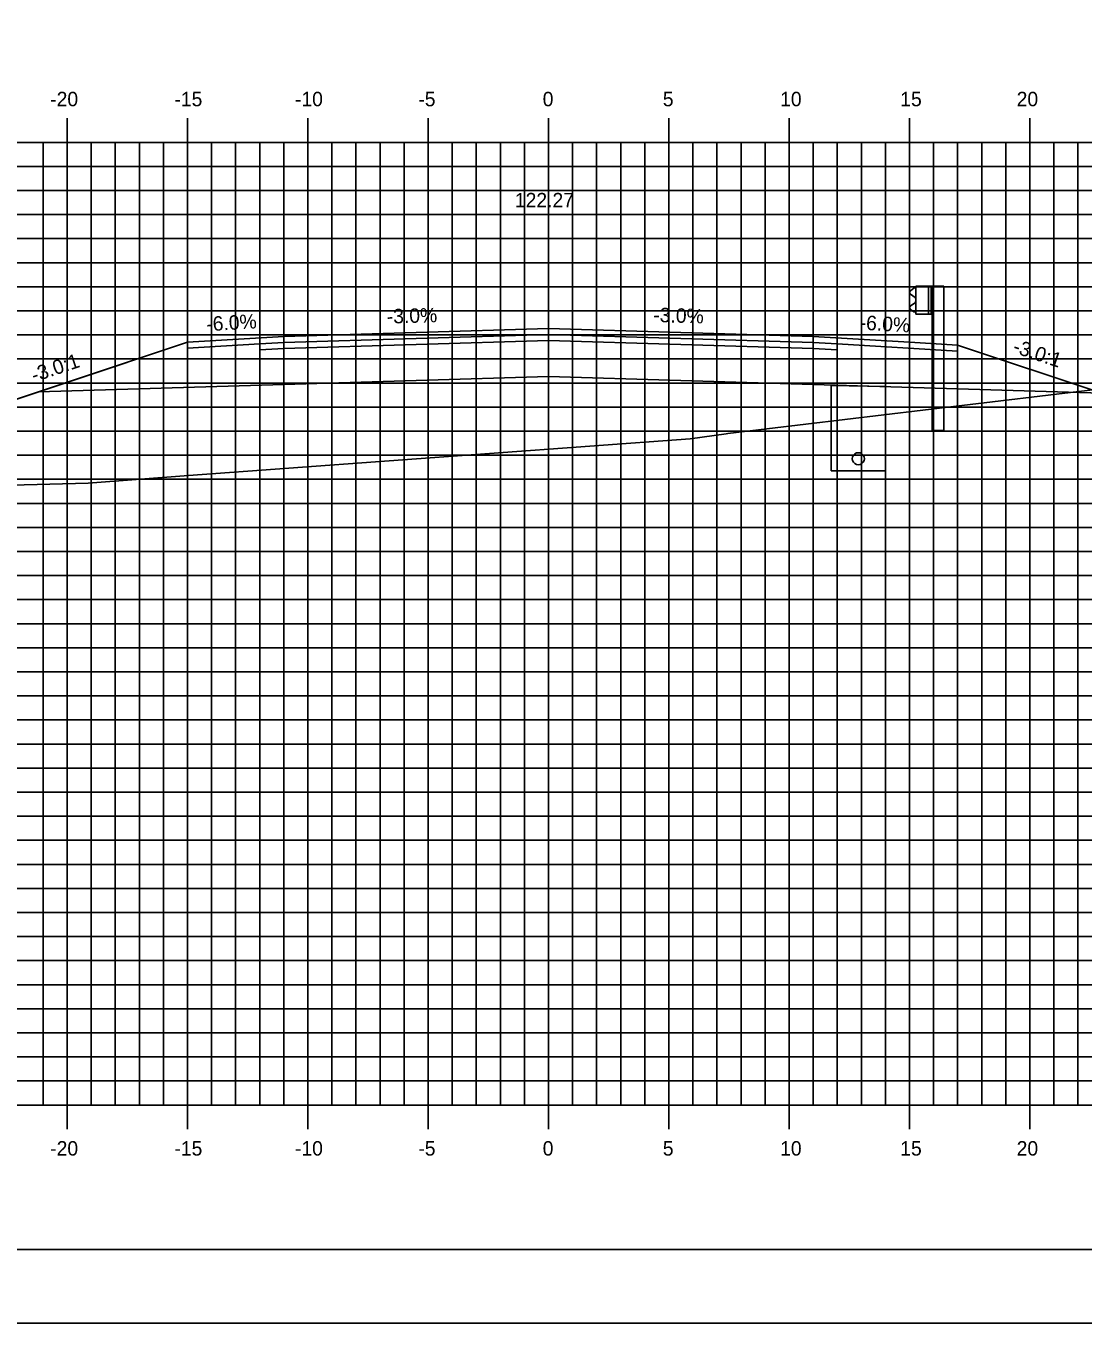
# Model space of a CAD drawing. Extents: x 850598 to 870284, y 366541 to 366651.
# Drawn here: x 853512 to 853555.9, y 366541.2 to 366595.1 of the extents above; entities that cross this region are included whole.
import ezdxf

# ---------------------------------------------------------------- set-up
doc = ezdxf.new("R2010")
doc.units = 0
for name, color, linetype in [('ANNOTATION', 7, 'Continuous'), ('BORDER', 7, 'Continuous'), ('D_Drainage_Underdrain', 7, 'Continuous'), ('D_Drainage_Underdrain_06in', 7, 'Continuous'), ('D_Guardrail_Beam_Rt', 7, 'Continuous'), ('D_Roadway_Centerline', 7, 'Continuous'), ('D_Roadway_Centerline_Text', 7, 'Continuous'), ('D_Roadway_Edge_Shoulder', 7, 'Continuous'), ('D_Roadway_Edge_TW', 7, 'Continuous'), ('D_Roadway_Pavement', 7, 'Continuous'), ('D_Roadway_SlopeLines', 7, 'Continuous'), ('D_Roadway_SubGrade', 7, 'Continuous'), ('H_V ANNOTATION', 7, 'Continuous'), ('MAJOR', 7, 'Continuous'), ('MINOR', 7, 'Continuous'), ('PLOT BOUNDARY', 7, 'Continuous'), ('S_Roadway_Centerline', 7, 'Continuous')]:
    doc.layers.add(name, color=color, linetype=linetype)

msp = doc.modelspace()

# ---------------------------------------------------------------- linework, layer by layer
at = {"layer": 'BORDER'}
msp.add_line((853488.732, 366544.225), (853648.732, 366544.225), dxfattribs=at)
at = {"layer": 'D_Drainage_Underdrain'}
msp.add_lwpolyline([(853547.732, 366580.081), (853547.732, 366576.581), (853545.482, 366576.581), (853545.482, 366580.126)], close=True, dxfattribs=at)
at = {"layer": 'D_Drainage_Underdrain_06in'}
msp.add_lwpolyline([(853546.607, 366577.331), (853546.53, 366577.318), (853546.46, 366577.283), (853546.405, 366577.228), (853546.369, 366577.158), (853546.357, 366577.081), (853546.369, 366577.003), (853546.405, 366576.934), (853546.46, 366576.878), (853546.53, 366576.843), (853546.607, 366576.831), (853546.684, 366576.843), (853546.754, 366576.878), (853546.809, 366576.934), (853546.845, 366577.003), (853546.857, 366577.081), (853546.845, 366577.158), (853546.809, 366577.228), (853546.754, 366577.283), (853546.684, 366577.318)], close=True, dxfattribs=at)
at = {"layer": 'D_Guardrail_Beam_Rt'}
for p, q in [((853548.913, 366584.162), (853548.769, 366584.062)), ((853549.003, 366584.182), (853548.93, 366584.169)), ((853549.003, 366584.256), (853549.69, 366584.256)), ((853549.003, 366583.09), (853549.003, 366584.256)), ((853549.524, 366584.256), (853549.524, 366583.09)), ((853549.628, 366584.256), (853549.628, 366583.09)), ((853549.69, 366584.256), (853550.161, 366584.256)), ((853549.69, 366584.256), (853549.69, 366583.09)), ((853550.161, 366584.256), (853550.161, 366578.256)), ((853548.769, 366583.919), (853548.965, 366583.783)), ((853548.965, 366583.563), (853548.769, 366583.427)), ((853548.998, 366583.719), (853548.998, 366583.628)), ((853548.769, 366583.284), (853548.913, 366583.184)), ((853548.93, 366583.177), (853549.003, 366583.164)), ((853549.69, 366583.09), (853549.003, 366583.09)), ((853549.669, 366578.256), (853549.669, 366583.09)), ((853549.669, 366578.256), (853550.161, 366578.256))]:
    msp.add_line(p, q, dxfattribs=at)
for centre, major_axis, start_param, end_param in [((853548.82, 366583.991), (-0.0877, 0), 5.323254, 7.243116), ((853548.937, 366584.128), (-0.0417, 0), 4.886922, 5.323254), ((853548.919, 366583.719), (0.0789, 0), 0, 0.959931), ((853548.919, 366583.628), (0.0789, 0), 5.323254, 6.283185), ((853548.82, 366583.356), (-0.0877, 0), 5.323254, 7.243116), ((853548.937, 366583.218), (-0.0417, 0), 0.959931, 1.396263)]:
    msp.add_ellipse(centre, major_axis=major_axis, ratio=0.995501, start_param=start_param, end_param=end_param, dxfattribs=at)
at = {"layer": 'D_Roadway_Centerline'}
msp.add_lwpolyline([(853500.815, 366575.951), (853508.732, 366578.59), (853512.534, 366579.857), (853518.732, 366581.923), (853522.732, 366582.163), (853533.732, 366582.493), (853544.732, 366582.163), (853548.732, 366581.923), (853550.732, 366581.803), (853556.732, 366579.803), (853601.891, 366568.225), (853615.432, 366564.754), (853625.294, 366562.225), (853629.294, 366562.225)], dxfattribs=at)
at = {"layer": 'D_Roadway_Edge_Shoulder'}
for points in [[(853522.732, 366582.163), (853518.732, 366581.923), (853518.732, 366581.673), (853521.732, 366581.853), (853522.732, 366581.913)], [(853544.732, 366582.163), (853548.732, 366581.923), (853548.732, 366581.923), (853550.732, 366581.803), (853550.732, 366581.553), (853545.732, 366581.853), (853544.732, 366581.913)]]:
    msp.add_lwpolyline(points, close=True, dxfattribs=at)
at = {"layer": 'D_Roadway_Edge_TW'}
msp.add_lwpolyline([(853522.732, 366581.913), (853522.732, 366582.163), (853533.732, 366582.493), (853544.732, 366582.163), (853544.732, 366581.913), (853533.732, 366582.243)], close=True, dxfattribs=at)
at = {"layer": 'D_Roadway_Pavement'}
for points in [[(853522.732, 366581.913), (853521.732, 366581.853), (853521.732, 366581.603), (853522.732, 366581.663)], [(853522.732, 366581.663), (853522.732, 366581.913), (853533.732, 366582.243), (853544.732, 366581.913), (853544.732, 366581.663), (853533.732, 366581.993)], [(853544.732, 366581.913), (853545.732, 366581.853), (853545.732, 366581.603), (853544.732, 366581.663)]]:
    msp.add_lwpolyline(points, close=True, dxfattribs=at)
at = {"layer": 'D_Roadway_SlopeLines'}
msp.add_lwpolyline([(853522.732, 366582.163), (853518.732, 366581.923), (853508.732, 366578.59)], dxfattribs=at)
at = {"layer": 'D_Roadway_SubGrade'}
for points in [[(853522.732, 366581.663), (853521.732, 366581.603), (853521.732, 366581.853), (853518.732, 366581.673), (853518.732, 366581.923), (853512.534, 366579.857), (853522.732, 366580.163)], [(853522.732, 366580.163), (853522.732, 366581.663), (853533.732, 366581.993), (853544.732, 366581.663), (853544.732, 366580.163), (853533.732, 366580.493)], [(853544.732, 366581.663), (853545.732, 366581.603), (853545.732, 366581.853), (853550.732, 366581.553), (853550.732, 366581.803), (853556.732, 366579.803), (853544.732, 366580.163)]]:
    msp.add_lwpolyline(points, close=True, dxfattribs=at)
at = {"layer": 'MAJOR'}
for p, q in [((853513.732, 366591.227), (853513.732, 366590.225)), ((853513.732, 366591.227), (853513.732, 366590.225)), ((853518.732, 366591.227), (853518.732, 366590.225)), ((853518.732, 366591.227), (853518.732, 366590.225)), ((853523.732, 366591.227), (853523.732, 366590.225)), ((853523.732, 366591.227), (853523.732, 366590.225)), ((853528.732, 366591.227), (853528.732, 366590.225)), ((853528.732, 366591.227), (853528.732, 366590.225)), ((853533.732, 366591.227), (853533.732, 366590.225)), ((853533.732, 366591.227), (853533.732, 366590.225)), ((853538.732, 366591.227), (853538.732, 366590.225)), ((853538.732, 366591.227), (853538.732, 366590.225)), ((853543.732, 366591.227), (853543.732, 366590.225)), ((853543.732, 366591.227), (853543.732, 366590.225)), ((853548.732, 366591.227), (853548.732, 366590.225)), ((853548.732, 366591.227), (853548.732, 366590.225)), ((853553.732, 366591.227), (853553.732, 366590.225)), ((853553.732, 366591.227), (853553.732, 366590.225)), ((853493.732, 366590.225), (853633.732, 366590.225)), ((853493.732, 366590.225), (853633.732, 366590.225)), ((853493.732, 366590.225), (853633.732, 366590.225)), ((853493.732, 366590.225), (853633.732, 366590.225)), ((853513.732, 366550.225), (853513.732, 366590.225)), ((853513.732, 366550.225), (853513.732, 366590.225)), ((853518.732, 366550.225), (853518.732, 366590.225)), ((853518.732, 366550.225), (853518.732, 366590.225)), ((853523.732, 366550.225), (853523.732, 366590.225)), ((853523.732, 366550.225), (853523.732, 366590.225)), ((853528.732, 366550.225), (853528.732, 366590.225)), ((853528.732, 366550.225), (853528.732, 366590.225)), ((853533.732, 366550.225), (853533.732, 366590.225)), ((853533.732, 366550.225), (853533.732, 366590.225)), ((853538.732, 366550.225), (853538.732, 366590.225)), ((853538.732, 366550.225), (853538.732, 366590.225)), ((853543.732, 366550.225), (853543.732, 366590.225)), ((853543.732, 366550.225), (853543.732, 366590.225)), ((853548.732, 366550.225), (853548.732, 366590.225)), ((853548.732, 366550.225), (853548.732, 366590.225)), ((853553.732, 366550.225), (853553.732, 366590.225)), ((853553.732, 366550.225), (853553.732, 366590.225)), ((853493.732, 366585.225), (853633.732, 366585.225)), ((853493.732, 366585.225), (853633.732, 366585.225)), ((853493.732, 366580.225), (853633.732, 366580.225)), ((853493.732, 366580.225), (853633.732, 366580.225)), ((853493.732, 366575.225), (853633.732, 366575.225)), ((853493.732, 366575.225), (853633.732, 366575.225)), ((853493.732, 366570.225), (853633.732, 366570.225)), ((853493.732, 366570.225), (853633.732, 366570.225)), ((853493.732, 366565.225), (853633.732, 366565.225)), ((853493.732, 366565.225), (853633.732, 366565.225)), ((853493.732, 366560.225), (853633.732, 366560.225)), ((853493.732, 366560.225), (853633.732, 366560.225)), ((853493.732, 366555.225), (853633.732, 366555.225)), ((853493.732, 366555.225), (853633.732, 366555.225)), ((853493.732, 366550.225), (853633.732, 366550.225)), ((853493.732, 366550.225), (853633.732, 366550.225)), ((853493.732, 366550.225), (853633.732, 366550.225)), ((853493.732, 366550.225), (853633.732, 366550.225)), ((853513.732, 366549.223), (853513.732, 366550.225)), ((853513.732, 366549.223), (853513.732, 366550.225)), ((853518.732, 366549.223), (853518.732, 366550.225)), ((853518.732, 366549.223), (853518.732, 366550.225)), ((853523.732, 366549.223), (853523.732, 366550.225)), ((853523.732, 366549.223), (853523.732, 366550.225)), ((853528.732, 366549.223), (853528.732, 366550.225)), ((853528.732, 366549.223), (853528.732, 366550.225)), ((853533.732, 366549.223), (853533.732, 366550.225)), ((853533.732, 366549.223), (853533.732, 366550.225)), ((853538.732, 366549.223), (853538.732, 366550.225)), ((853538.732, 366549.223), (853538.732, 366550.225)), ((853543.732, 366549.223), (853543.732, 366550.225)), ((853543.732, 366549.223), (853543.732, 366550.225)), ((853548.732, 366549.223), (853548.732, 366550.225)), ((853548.732, 366549.223), (853548.732, 366550.225)), ((853553.732, 366549.223), (853553.732, 366550.225)), ((853553.732, 366549.223), (853553.732, 366550.225))]:
    msp.add_line(p, q, dxfattribs=at)
at = {"layer": 'MINOR'}
for p, q in [((853512.732, 366550.225), (853512.732, 366590.225)), ((853512.732, 366550.225), (853512.732, 366590.225)), ((853514.732, 366550.225), (853514.732, 366590.225)), ((853514.732, 366550.225), (853514.732, 366590.225)), ((853515.732, 366550.225), (853515.732, 366590.225)), ((853515.732, 366550.225), (853515.732, 366590.225)), ((853516.732, 366550.225), (853516.732, 366590.225)), ((853516.732, 366550.225), (853516.732, 366590.225)), ((853517.732, 366550.225), (853517.732, 366590.225)), ((853517.732, 366550.225), (853517.732, 366590.225)), ((853519.732, 366550.225), (853519.732, 366590.225)), ((853519.732, 366550.225), (853519.732, 366590.225)), ((853520.732, 366550.225), (853520.732, 366590.225)), ((853520.732, 366550.225), (853520.732, 366590.225)), ((853521.732, 366550.225), (853521.732, 366590.225)), ((853521.732, 366550.225), (853521.732, 366590.225)), ((853522.732, 366550.225), (853522.732, 366590.225)), ((853522.732, 366550.225), (853522.732, 366590.225)), ((853524.732, 366550.225), (853524.732, 366590.225)), ((853524.732, 366550.225), (853524.732, 366590.225)), ((853525.732, 366550.225), (853525.732, 366590.225)), ((853525.732, 366550.225), (853525.732, 366590.225)), ((853526.732, 366550.225), (853526.732, 366590.225)), ((853526.732, 366550.225), (853526.732, 366590.225)), ((853527.732, 366550.225), (853527.732, 366590.225)), ((853527.732, 366550.225), (853527.732, 366590.225)), ((853529.732, 366550.225), (853529.732, 366590.225)), ((853529.732, 366550.225), (853529.732, 366590.225)), ((853530.732, 366550.225), (853530.732, 366590.225)), ((853530.732, 366550.225), (853530.732, 366590.225)), ((853531.732, 366550.225), (853531.732, 366590.225)), ((853531.732, 366550.225), (853531.732, 366590.225)), ((853532.732, 366550.225), (853532.732, 366590.225)), ((853532.732, 366550.225), (853532.732, 366590.225)), ((853534.732, 366550.225), (853534.732, 366590.225)), ((853534.732, 366550.225), (853534.732, 366590.225)), ((853535.732, 366550.225), (853535.732, 366590.225)), ((853535.732, 366550.225), (853535.732, 366590.225)), ((853536.732, 366550.225), (853536.732, 366590.225)), ((853536.732, 366550.225), (853536.732, 366590.225)), ((853537.732, 366550.225), (853537.732, 366590.225)), ((853537.732, 366550.225), (853537.732, 366590.225)), ((853539.732, 366550.225), (853539.732, 366590.225)), ((853539.732, 366550.225), (853539.732, 366590.225)), ((853540.732, 366550.225), (853540.732, 366590.225)), ((853540.732, 366550.225), (853540.732, 366590.225)), ((853541.732, 366550.225), (853541.732, 366590.225)), ((853541.732, 366550.225), (853541.732, 366590.225)), ((853542.732, 366550.225), (853542.732, 366590.225)), ((853542.732, 366550.225), (853542.732, 366590.225)), ((853544.732, 366550.225), (853544.732, 366590.225)), ((853544.732, 366550.225), (853544.732, 366590.225)), ((853545.732, 366550.225), (853545.732, 366590.225)), ((853545.732, 366550.225), (853545.732, 366590.225)), ((853546.732, 366550.225), (853546.732, 366590.225)), ((853546.732, 366550.225), (853546.732, 366590.225)), ((853547.732, 366550.225), (853547.732, 366590.225)), ((853547.732, 366550.225), (853547.732, 366590.225)), ((853549.732, 366550.225), (853549.732, 366590.225)), ((853549.732, 366550.225), (853549.732, 366590.225)), ((853550.732, 366550.225), (853550.732, 366590.225)), ((853550.732, 366550.225), (853550.732, 366590.225)), ((853551.732, 366550.225), (853551.732, 366590.225)), ((853551.732, 366550.225), (853551.732, 366590.225)), ((853552.732, 366550.225), (853552.732, 366590.225)), ((853552.732, 366550.225), (853552.732, 366590.225)), ((853554.732, 366550.225), (853554.732, 366590.225)), ((853554.732, 366550.225), (853554.732, 366590.225)), ((853555.732, 366550.225), (853555.732, 366590.225)), ((853555.732, 366550.225), (853555.732, 366590.225)), ((853493.732, 366589.225), (853633.732, 366589.225)), ((853493.732, 366589.225), (853633.732, 366589.225)), ((853493.732, 366588.225), (853633.732, 366588.225)), ((853493.732, 366588.225), (853633.732, 366588.225)), ((853493.732, 366587.225), (853633.732, 366587.225)), ((853493.732, 366587.225), (853633.732, 366587.225)), ((853493.732, 366586.225), (853633.732, 366586.225)), ((853493.732, 366586.225), (853633.732, 366586.225)), ((853493.732, 366584.225), (853633.732, 366584.225)), ((853493.732, 366584.225), (853633.732, 366584.225)), ((853493.732, 366583.225), (853633.732, 366583.225)), ((853493.732, 366583.225), (853633.732, 366583.225)), ((853493.732, 366582.225), (853633.732, 366582.225)), ((853493.732, 366582.225), (853633.732, 366582.225)), ((853493.732, 366581.225), (853633.732, 366581.225)), ((853493.732, 366581.225), (853633.732, 366581.225)), ((853493.732, 366579.225), (853633.732, 366579.225)), ((853493.732, 366579.225), (853633.732, 366579.225)), ((853493.732, 366578.225), (853633.732, 366578.225)), ((853493.732, 366578.225), (853633.732, 366578.225)), ((853493.732, 366577.225), (853633.732, 366577.225)), ((853493.732, 366577.225), (853633.732, 366577.225)), ((853493.732, 366576.225), (853633.732, 366576.225)), ((853493.732, 366576.225), (853633.732, 366576.225)), ((853493.732, 366574.225), (853633.732, 366574.225)), ((853493.732, 366574.225), (853633.732, 366574.225)), ((853493.732, 366573.225), (853633.732, 366573.225)), ((853493.732, 366573.225), (853633.732, 366573.225)), ((853493.732, 366572.225), (853633.732, 366572.225)), ((853493.732, 366572.225), (853633.732, 366572.225)), ((853493.732, 366571.225), (853633.732, 366571.225)), ((853493.732, 366571.225), (853633.732, 366571.225)), ((853493.732, 366569.225), (853633.732, 366569.225)), ((853493.732, 366569.225), (853633.732, 366569.225)), ((853493.732, 366568.225), (853633.732, 366568.225)), ((853493.732, 366568.225), (853633.732, 366568.225)), ((853493.732, 366567.225), (853633.732, 366567.225)), ((853493.732, 366567.225), (853633.732, 366567.225)), ((853493.732, 366566.225), (853633.732, 366566.225)), ((853493.732, 366566.225), (853633.732, 366566.225)), ((853493.732, 366564.225), (853633.732, 366564.225)), ((853493.732, 366564.225), (853633.732, 366564.225)), ((853493.732, 366563.225), (853633.732, 366563.225)), ((853493.732, 366563.225), (853633.732, 366563.225)), ((853493.732, 366562.225), (853633.732, 366562.225)), ((853493.732, 366562.225), (853633.732, 366562.225)), ((853493.732, 366561.225), (853633.732, 366561.225)), ((853493.732, 366561.225), (853633.732, 366561.225)), ((853493.732, 366559.225), (853633.732, 366559.225)), ((853493.732, 366559.225), (853633.732, 366559.225)), ((853493.732, 366558.225), (853633.732, 366558.225)), ((853493.732, 366558.225), (853633.732, 366558.225)), ((853493.732, 366557.225), (853633.732, 366557.225)), ((853493.732, 366557.225), (853633.732, 366557.225)), ((853493.732, 366556.225), (853633.732, 366556.225)), ((853493.732, 366556.225), (853633.732, 366556.225)), ((853493.732, 366554.225), (853633.732, 366554.225)), ((853493.732, 366554.225), (853633.732, 366554.225)), ((853493.732, 366553.225), (853633.732, 366553.225)), ((853493.732, 366553.225), (853633.732, 366553.225)), ((853493.732, 366552.225), (853633.732, 366552.225)), ((853493.732, 366552.225), (853633.732, 366552.225)), ((853493.732, 366551.225), (853633.732, 366551.225)), ((853493.732, 366551.225), (853633.732, 366551.225))]:
    msp.add_line(p, q, dxfattribs=at)
at = {"layer": 'PLOT BOUNDARY'}
msp.add_lwpolyline([(853480.639, 366541.166), (853650.639, 366541.166), (853650.639, 366651.166), (853480.639, 366651.166)], close=True, dxfattribs=at)
at = {"layer": 'S_Roadway_Centerline'}
msp.add_lwpolyline([(853493.732, 366576.092), (853505.331, 366575.86), (853505.778, 366575.894), (853508.751, 366575.906), (853514.602, 366576.066), (853518.769, 366576.381), (853539.616, 366577.903), (853541.121, 366578.117), (853541.187, 366578.126), (853559.005, 366580.26)], dxfattribs=at)

# ---------------------------------------------------------------- texts
at = {"layer": 'ANNOTATION'}
for s, rotation, p in [('-6.0%', 3.4336, (853519.529, 366582.373)), ('-3.0%', 1.7184, (853527.02, 366582.692)), ('-3.0%', 358.2816, (853538.08, 366582.763)), ('-6.0%', 356.5664, (853546.649, 366582.45)), ('-3.0:1', 341.5651, (853552.986, 366581.506)), ('-3.0:1', 18.4348, (853512.353, 366580.251))]:
    msp.add_text(s, height=0.6, rotation=rotation, dxfattribs=at).set_placement(p)
at = {"layer": 'D_Roadway_Centerline'}
for s, p in [('C', (853533.727, 366582.493)), ('C', (853533.727, 366582.493)), ('L', (853533.732, 366582.486)), ('L', (853533.732, 366582.486))]:
    msp.add_text(s, height=0.0146, dxfattribs=at).set_placement(p)
at = {"layer": 'D_Roadway_Centerline_Text'}
msp.add_text('122.27', height=0.6, dxfattribs=at).set_placement((853532.335, 366587.525))
at = {"layer": 'H_V ANNOTATION'}
for s, p in [('-20', (853513.026, 366591.725)), ('-15', (853518.189, 366591.725)), ('-10', (853523.197, 366591.725)), ('-5', (853528.323, 366591.725)), ('0', (853533.491, 366591.725)), ('5', (853538.483, 366591.725)), ('10', (853543.357, 366591.725)), ('15', (853548.349, 366591.725)), ('20', (853553.186, 366591.725)), ('-20', (853513.026, 366548.125)), ('-15', (853518.189, 366548.125)), ('-10', (853523.197, 366548.125)), ('-5', (853528.323, 366548.125)), ('0', (853533.491, 366548.125)), ('5', (853538.483, 366548.125)), ('10', (853543.357, 366548.125)), ('15', (853548.349, 366548.125)), ('20', (853553.186, 366548.125))]:
    msp.add_text(s, height=0.6, dxfattribs=at).set_placement(p)

doc.saveas('drawing.dxf')
